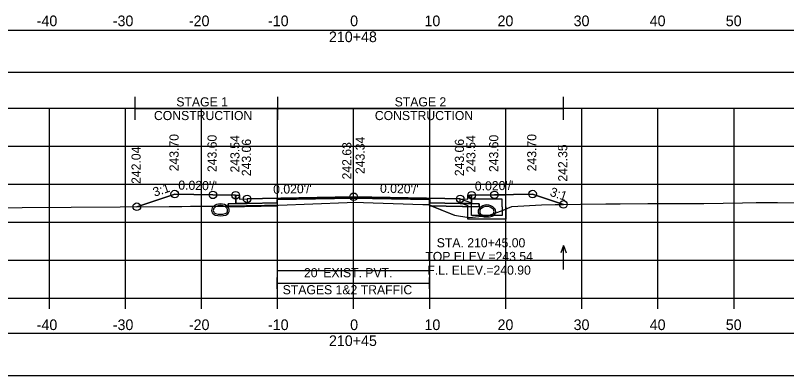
# Model space of a CAD drawing. Extents: x 1369627 to 1374022, y 380035 to 398173.
# Drawn here: x 1372054.1 to 1372155.4, y 382230.9 to 382278.4 of the extents above; entities that cross this region are included whole.
import ezdxf

# ---------------------------------------------------------------- set-up
doc = ezdxf.new("R2010")
doc.units = 0
for name, color, linetype in [('Default', 7, 'Continuous'), ('R_Alt Surface', 7, 'Continuous'), ('R_Axis', 7, 'Continuous'), ('R_Axis Annot', 7, 'Continuous'), ('R_Drive', 7, 'Continuous'), ('R_Exist Surface', 7, 'Continuous'), ('R_Fin Surface', 7, 'Continuous'), ('R_Grid', 7, 'Continuous'), ('R_MOT', 7, 'Continuous'), ('R_No Plot', 7, 'Continuous'), ('R_Water', 7, 'Continuous'), ('R_Water Annot', 7, 'Continuous'), ('R_Xsect Elev', 7, 'Continuous'), ('R_Xsect Slope', 7, 'Continuous'), ('T_Vehicle Path Rt', 7, 'Continuous')]:
    doc.layers.add(name, color=color, linetype=linetype)

msp = doc.modelspace()

# ---------------------------------------------------------------- linework, layer by layer
at = {"layer": 'Default'}
for p, q in [((1372088.49, 382242.38), (1372088.49, 382243.88)), ((1372108.49, 382242.38), (1372108.49, 382243.88)), ((1372088.49, 382243.13), (1372108.49, 382243.13))]:
    msp.add_line(p, q, dxfattribs=at)
for points in [[(1371948.53, 382270.87), (1372248.53, 382270.87), (1372248.53, 382276.39), (1371948.53, 382276.39)], [(1372083.02, 382254.68), (1372083.52, 382254.68), (1372083.53, 382254.18), (1372084.53, 382254.2), (1372084.53, 382253.61), (1372083.03, 382253.58)], [(1372113.53, 382254.18), (1372113.54, 382254.68), (1372114.04, 382254.68), (1372114.03, 382253.58), (1372112.53, 382253.61), (1372112.53, 382254.2)], [(1371948.53, 382230.95), (1372248.53, 382230.95), (1372248.53, 382236.47), (1371948.53, 382236.47)]]:
    msp.add_lwpolyline(points, close=True, dxfattribs=at)
at = {"layer": 'R_Alt Surface'}
msp.add_lwpolyline([(1372083.03, 382254.68), (1372083.03, 382253.58), (1372084.53, 382253.61), (1372088.49, 382253.69), (1372088.49, 382254.11), (1372098.53, 382254.31), (1372108.49, 382254.11), (1372108.49, 382253.7), (1372112.53, 382253.61), (1372114.03, 382253.58), (1372114.03, 382254.68)], dxfattribs=at)
for points in [[(1372082.03, 382253.56), (1372083.03, 382253.58), (1372084.53, 382253.61), (1372088.49, 382253.69), (1372088.49, 382253.28), (1372082.03, 382253.15)], [(1372115.03, 382253.56), (1372114.03, 382253.58), (1372112.53, 382253.61), (1372108.49, 382253.7), (1372108.49, 382253.28), (1372115.03, 382253.15)]]:
    msp.add_lwpolyline(points, close=True, dxfattribs=at)
at = {"layer": 'R_Axis'}
for p, q in [((1371948.53, 382241.14), (1372248.53, 382241.14)), ((1372058.53, 382239.74), (1372058.53, 382241.14)), ((1372068.53, 382239.74), (1372068.53, 382241.14)), ((1372078.53, 382239.74), (1372078.53, 382241.14)), ((1372088.53, 382239.74), (1372088.53, 382241.14)), ((1372098.53, 382239.74), (1372098.53, 382241.14)), ((1372108.53, 382239.74), (1372108.53, 382241.14)), ((1372118.53, 382239.74), (1372118.53, 382241.14)), ((1372128.53, 382239.74), (1372128.53, 382241.14)), ((1372138.53, 382239.74), (1372138.53, 382241.14)), ((1372148.53, 382239.74), (1372148.53, 382241.14))]:
    msp.add_line(p, q, dxfattribs=at)
at = {"layer": 'R_Drive'}
for centre, radius, start, end in [((1372081.02, 382252.21), 1.35, 43.6485, 136.3515), ((1372080.51, 382252.7), 0.646, 136.3515, 253.9529), ((1372080.51, 382252.7), 0.438, 136.3515, 253.9529), ((1372081.02, 382252.21), 1.15, 43.6485, 136.3515), ((1372081.53, 382252.7), 0.438, 286.0471, 43.6485), ((1372081.53, 382252.7), 0.646, 286.0471, 43.6485), ((1372115.53, 382252.55), 0.646, 136.3515, 253.9529), ((1372115.53, 382252.55), 0.646, 136.3515, 253.9529), ((1372116.04, 382252.06), 1.35, 43.6485, 136.3515), ((1372116.04, 382252.06), 1.35, 43.6485, 136.3515), ((1372115.53, 382252.55), 0.438, 136.3515, 253.9529), ((1372115.53, 382252.55), 0.438, 136.3515, 253.9529), ((1372116.04, 382252.06), 1.15, 43.6485, 136.3515), ((1372116.04, 382252.06), 1.15, 43.6485, 136.3515), ((1372116.55, 382252.55), 0.438, 286.0471, 43.6485), ((1372116.55, 382252.55), 0.438, 286.0471, 43.6485), ((1372116.55, 382252.55), 0.646, 286.0471, 43.6485), ((1372116.55, 382252.55), 0.646, 286.0471, 43.6485), ((1372081.02, 382254.48), 2.5, 253.9529, 286.0471), ((1372081.02, 382254.48), 2.29, 253.9529, 286.0471), ((1372116.04, 382254.33), 2.5, 253.9529, 286.0471), ((1372116.04, 382254.33), 2.5, 253.9529, 286.0471), ((1372116.04, 382254.33), 2.29, 253.9529, 286.0471), ((1372116.04, 382254.33), 2.29, 253.9529, 286.0471)]:
    msp.add_arc(centre, radius, start, end, dxfattribs=at)
at = {"layer": 'R_Exist Surface'}
msp.add_lwpolyline([(1372048.49, 382253.02), (1372074.3, 382253.21), (1372075.96, 382253.19), (1372077.07, 382253.23), (1372086.81, 382253.32), (1372088.48, 382253.35), (1372088.67, 382253.37), (1372097.66, 382253.73), (1372098.49, 382253.77), (1372107.62, 382253.47), (1372108.35, 382253.45), (1372108.74, 382253.3), (1372111.79, 382252.08), (1372113.67, 382251.77), (1372113.68, 382251.77), (1372113.69, 382251.77), (1372116.25, 382252.03), (1372117.96, 382252.65), (1372119.3, 382253.19), (1372123.22, 382253.42), (1372125.02, 382253.47), (1372131.69, 382253.55), (1372132.66, 382253.57), (1372133.54, 382253.57), (1372137.19, 382253.59), (1372144.55, 382253.61), (1372149.62, 382253.69), (1372151.42, 382253.71), (1372154.24, 382253.73), (1372164.17, 382253.7)], dxfattribs=at)
at = {"layer": 'R_Fin Surface'}
msp.add_lwpolyline([(1372070.03, 382253.18), (1372075.02, 382254.84), (1372080.02, 382254.74), (1372083.02, 382254.68), (1372083.52, 382254.68), (1372083.53, 382254.18), (1372084.53, 382254.2), (1372086.53, 382254.24), (1372098.53, 382254.48), (1372110.53, 382254.24), (1372112.53, 382254.2), (1372113.53, 382254.18), (1372113.54, 382254.68), (1372114.04, 382254.68), (1372117.04, 382254.74), (1372122.04, 382254.84), (1372126.11, 382253.48)], dxfattribs=at)
at = {"layer": 'R_Grid'}
for p, q in [((1371948.53, 382266.14), (1372248.53, 382266.14)), ((1372058.53, 382241.14), (1372058.53, 382266.14)), ((1372068.53, 382241.14), (1372068.53, 382266.14)), ((1372078.53, 382241.14), (1372078.53, 382266.14)), ((1372088.53, 382241.14), (1372088.53, 382266.14)), ((1372098.53, 382241.14), (1372098.53, 382266.14)), ((1372108.53, 382241.14), (1372108.53, 382266.14)), ((1372118.53, 382241.14), (1372118.53, 382266.14)), ((1372128.53, 382241.14), (1372128.53, 382266.14)), ((1372138.53, 382241.14), (1372138.53, 382266.14)), ((1372148.53, 382241.14), (1372148.53, 382266.14)), ((1371948.53, 382261.14), (1372248.53, 382261.14)), ((1371948.53, 382256.14), (1372248.53, 382256.14)), ((1371948.53, 382251.14), (1372248.53, 382251.14)), ((1371948.53, 382246.14), (1372248.53, 382246.14)), ((1371948.53, 382241.14), (1372248.53, 382241.14))]:
    msp.add_line(p, q, dxfattribs=at)
at = {"layer": 'R_MOT'}
for p, q in [((1372069.79, 382264.62), (1372069.79, 382267.62)), ((1372088.58, 382264.62), (1372088.58, 382267.62)), ((1372126.11, 382264.62), (1372126.11, 382267.62)), ((1372069.79, 382266.12), (1372126.11, 382266.12))]:
    msp.add_line(p, q, dxfattribs=at)
at = {"layer": 'R_No Plot'}
for points in [[(1372083.02, 382254.68), (1372083.03, 382253.58), (1372084.53, 382253.61), (1372088.53, 382253.69), (1372088.53, 382254.11), (1372098.53, 382254.31), (1372108.53, 382254.11), (1372108.53, 382253.69), (1372112.53, 382253.61), (1372114.03, 382253.58), (1372114.04, 382254.68)], [(1372088.49, 382244.77), (1372108.49, 382244.77)]]:
    msp.add_lwpolyline(points, dxfattribs=at)
for points in [[(1372088.53, 382253.69), (1372084.53, 382253.61), (1372083.03, 382253.58), (1372082.03, 382253.56), (1372082.03, 382253.15), (1372088.53, 382253.28)], [(1372098.53, 382254.48), (1372086.53, 382254.24), (1372084.53, 382254.2), (1372084.53, 382253.61), (1372088.53, 382253.69), (1372088.53, 382254.11), (1372098.53, 382254.31), (1372108.53, 382254.11), (1372108.53, 382253.69), (1372112.53, 382253.61), (1372112.53, 382254.2), (1372110.53, 382254.24)], [(1372108.53, 382253.69), (1372112.53, 382253.61), (1372114.03, 382253.58), (1372115.03, 382253.56), (1372115.03, 382253.15), (1372108.53, 382253.28)]]:
    msp.add_lwpolyline(points, close=True, dxfattribs=at)
for centre in [(1372075.02, 382254.84), (1372080.02, 382254.74), (1372083.02, 382254.68), (1372084.53, 382254.2), (1372098.53, 382254.48), (1372112.53, 382254.2), (1372114.04, 382254.68), (1372117.04, 382254.74), (1372122.04, 382254.84), (1372070.03, 382253.18), (1372126.11, 382253.48)]:
    msp.add_circle(centre, 0.5, dxfattribs=at)
at = {"layer": 'R_Water'}
for p, q in [((1372113.71, 382254.51), (1372113.79, 382254.68)), ((1372113.71, 382254.51), (1372114.04, 382254.18)), ((1372118.54, 382254.68), (1372113.79, 382254.68)), ((1372118.54, 382253.18), (1372118.54, 382254.68)), ((1372112.54, 382254.2), (1372114.04, 382253.68)), ((1372112.54, 382253.67), (1372113.54, 382253.32)), ((1372118.04, 382254.18), (1372114.04, 382254.18)), ((1372114.04, 382253.18), (1372114.04, 382253.68)), ((1372118.04, 382253.18), (1372118.04, 382254.18)), ((1372113.54, 382253.18), (1372113.54, 382253.32))]:
    msp.add_line(p, q, dxfattribs=at)
for points in [[(1372112.54, 382253.67), (1372112.54, 382254.2)], [(1372118.54, 382253.18), (1372118.54, 382251.54), (1372116.04, 382251.54), (1372113.54, 382251.54), (1372113.54, 382253.18)], [(1372118.04, 382253.18), (1372118.04, 382252.04), (1372116.04, 382252.04), (1372114.04, 382252.04), (1372114.04, 382253.18)]]:
    msp.add_lwpolyline(points, dxfattribs=at)
at = {"layer": 'R_Water Annot'}
for p, q in [((1372126.1, 382248.07), (1372125.75, 382247.11)), ((1372126.1, 382244.93), (1372126.1, 382248.07)), ((1372126.1, 382248.07), (1372126.45, 382247.11))]:
    msp.add_line(p, q, dxfattribs=at)
at = {"layer": 'R_Xsect Elev'}
msp.add_line((1372098.53, 382253.77), (1372098.53, 382263.77), dxfattribs=at)
at = {"layer": 'T_Vehicle Path Rt'}
for p, q in [((1372083.03, 382253.58), (1372083.02, 382254.68)), ((1372114.04, 382254.68), (1372114.03, 382253.58)), ((1372082.03, 382253.56), (1372083.03, 382253.58)), ((1372082.03, 382253.27), (1372082.03, 382253.56)), ((1372088.49, 382253.69), (1372088.49, 382253.35)), ((1372108.49, 382253.4), (1372108.49, 382253.7)), ((1372082.03, 382253.27), (1372082.03, 382253.15)), ((1372108.49, 382253.4), (1372108.49, 382253.28)), ((1372108.49, 382253.28), (1372108.81, 382253.27)), ((1372108.81, 382253.27), (1372111.79, 382252.08))]:
    msp.add_line(p, q, dxfattribs=at)
for points in [[(1372083.02, 382254.68), (1372080.02, 382254.74), (1372075.02, 382254.84), (1372070.03, 382253.18)], [(1372126.11, 382253.48), (1372122.04, 382254.84), (1372117.04, 382254.74), (1372114.04, 382254.68)], [(1372108.49, 382253.7), (1372108.49, 382254.11), (1372098.53, 382254.31), (1372088.49, 382254.11), (1372088.49, 382253.69)], [(1372088.49, 382253.35), (1372088.67, 382253.37), (1372097.66, 382253.73), (1372098.49, 382253.77), (1372107.62, 382253.47), (1372108.35, 382253.45), (1372108.49, 382253.4)], [(1372114.03, 382253.58), (1372115.03, 382253.56), (1372115.03, 382253.15), (1372108.81, 382253.27)], [(1372111.79, 382252.08), (1372113.67, 382251.77), (1372113.69, 382251.77), (1372116.25, 382252.03), (1372117.96, 382252.65), (1372119.3, 382253.19), (1372123.22, 382253.42), (1372125.02, 382253.47), (1372126.11, 382253.48)], [(1372070.03, 382253.18), (1372074.3, 382253.21), (1372075.96, 382253.19), (1372077.07, 382253.23), (1372082.03, 382253.27)], [(1372082.03, 382253.15), (1372088.49, 382253.28), (1372088.49, 382253.35)], [(1372088.49, 382253.35), (1372088.48, 382253.35), (1372086.81, 382253.32), (1372082.03, 382253.27)], [(1372108.81, 382253.27), (1372108.74, 382253.3), (1372108.49, 382253.4)]]:
    msp.add_lwpolyline(points, dxfattribs=at)

# ---------------------------------------------------------------- texts
at = {"layer": 'R_Axis Annot'}
for s, height, p in [('-40', 1.4, (1372056.87, 382276.94)), ('-30', 1.4, (1372066.87, 382276.94)), ('-20', 1.4, (1372076.87, 382276.94)), ('-10', 1.4, (1372087.27, 382276.94)), ('0', 1.4, (1372098.07, 382276.94)), ('10', 1.4, (1372107.84, 382276.94)), ('20', 1.4, (1372117.44, 382276.94)), ('30', 1.4, (1372127.44, 382276.94)), ('40', 1.4, (1372137.44, 382276.94)), ('50', 1.4, (1372147.44, 382276.94)), ('210+48', 1.4, (1372095.28, 382274.84)), ("20' EXIST. PVT.", 1.2, (1372092, 382243.89)), ('STAGES 1&2 TRAFFIC', 1.2, (1372089.2, 382241.65)), ('-40', 1.4, (1372056.87, 382236.94)), ('-30', 1.4, (1372066.87, 382236.94)), ('-20', 1.4, (1372076.87, 382236.94)), ('-10', 1.4, (1372087.27, 382236.94)), ('0', 1.4, (1372098.07, 382236.94)), ('10', 1.4, (1372107.84, 382236.94)), ('20', 1.4, (1372117.44, 382236.94)), ('30', 1.4, (1372127.44, 382236.94)), ('40', 1.4, (1372137.44, 382236.94)), ('50', 1.4, (1372147.44, 382236.94)), ('210+45', 1.4, (1372095.28, 382234.84))]:
    msp.add_text(s, height=height, dxfattribs=at).set_placement(p)
at = {"layer": 'R_MOT'}
for s, p in [('STAGE 1', (1372075.22, 382266.38)), ('STAGE 2', (1372103.92, 382266.38)), ('CONSTRUCTION', (1372072.28, 382264.58)), ('CONSTRUCTION', (1372101.31, 382264.58))]:
    msp.add_text(s, height=1.2, dxfattribs=at).set_placement(p)
at = {"layer": 'R_Water Annot'}
for s, p in [('STA. 210+45.00', (1372109.45, 382247.83)), ('TOP ELEV.=243.54', (1372107.95, 382246.03)), ('F.L. ELEV.=240.90', (1372108.21, 382244.23))]:
    msp.add_text(s, height=1.2, dxfattribs=at).set_placement(p)
at = {"layer": 'R_Xsect Elev'}
for s, p in [('243.70', (1372075.52, 382257.84)), ('243.70', (1372122.54, 382257.84)), ('243.60', (1372080.52, 382257.74)), ('243.54', (1372083.52, 382257.68)), ('243.06', (1372085.03, 382257.2)), ('242.63', (1372098.23, 382256.77)), ('243.34', (1372099.98, 382257.48)), ('243.06', (1372113.03, 382257.2)), ('243.54', (1372114.54, 382257.68)), ('243.60', (1372117.54, 382257.74)), ('242.04', (1372070.53, 382256.18)), ('242.35', (1372126.61, 382256.48))]:
    msp.add_text(s, height=1.2, rotation=90, dxfattribs=at).set_placement(p)
at = {"layer": 'R_Xsect Slope'}
for s, rotation, p in [("0.020'/'", 358.8542, (1372075.47, 382255.43)), ("0.020'/'", 1.1458, (1372114.47, 382255.29)), ('3:1', 18.4332, (1372072.37, 382254.48)), ("0.020'/'", 1.1458, (1372087.96, 382254.87)), ("0.020'/'", 358.8542, (1372101.98, 382255.01)), ('3:1', 341.5668, (1372124.23, 382254.64))]:
    msp.add_text(s, height=1.2, rotation=rotation, dxfattribs=at).set_placement(p)

doc.saveas('drawing.dxf')
